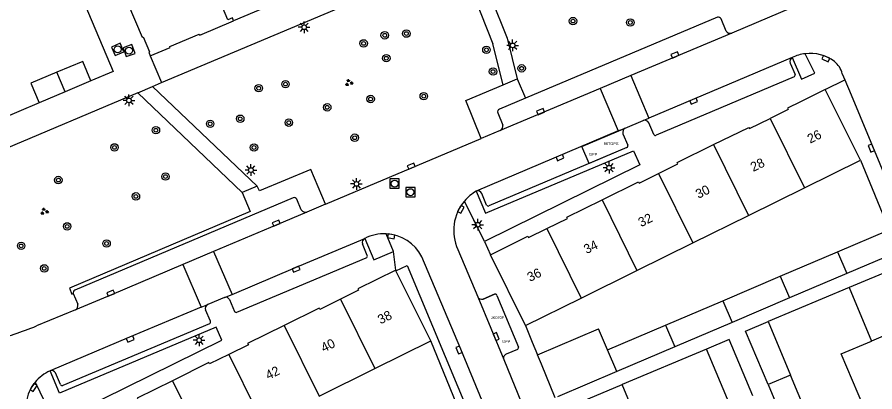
# Model space of a CAD drawing. Extents: x 132994 to 136000, y 393499 to 395512.
# Drawn here: x 134518.8 to 134610.8, y 394855.2 to 394895.3 of the extents above; entities that cross this region are included whole.
import ezdxf

# ---------------------------------------------------------------- set-up
doc = ezdxf.new("R2010")
doc.units = 0
for name, color, linetype in [('bp-anno-kenteken', 7, 'Continuous'), ('bp-grn-parkeervak', 7, 'Continuous'), ('gg-afsc-muur', 7, 'Continuous'), ('gg-anno-huisnummerreeks BGT', 7, 'Continuous'), ('gg-bbg-bijgebouw', 7, 'Continuous'), ('gg-bbg-gedigitaliseerde bebouwing', 7, 'Continuous'), ('gg-bbg-gedigitaliseerde bijgebouw', 7, 'Continuous'), ('gg-bbg-hoofdgebouw', 7, 'Continuous'), ('gg-bbg-tussenscheiding', 7, 'Continuous'), ('gg-knt-verharding', 7, 'Continuous'), ('gg-knt-verharding nz', 7, 'Continuous'), ('gt-grn-weggrens', 7, 'Continuous'), ('gt-symb-boom', 7, 'Continuous'), ('gt-symb-groenvak', 7, 'Continuous'), ('gt-symb-kolk', 7, 'Continuous'), ('gt-symb-lichtmast', 7, 'Continuous'), ('gt-symb-rioolschacht', 7, 'Continuous'), ('kenmerkpunt gehandicapten parkeerplaats', 7, 'Continuous')]:
    doc.layers.add(name, color=color, linetype=linetype)

# ---------------------------------------------------------------- blocks, each defined once
blk = doc.blocks.new('gt0-GRVAK')
at = {"layer": 'gt-symb-groenvak'}
for p, q in [((-0.11, 0.189), (-0.228, 0.24)), ((-0.182, 0.153), (0.088, 0.153)), ((-0.091, 0.211), (-0.156, 0.322)), ((-0.047, 0.214), (-0.047, 0.393)), ((-0.004, 0.211), (0.061, 0.322)), ((0.015, 0.189), (0.133, 0.24)), ((0.262, -0.052), (0.197, 0.059)), ((0.305, -0.049), (0.305, 0.13)), ((0.349, -0.052), (0.414, 0.059)), ((-0.245, -0.228), (-0.363, -0.177)), ((-0.318, -0.264), (-0.047, -0.264)), ((-0.226, -0.206), (-0.291, -0.095)), ((-0.183, -0.203), (-0.183, -0.024)), ((-0.139, -0.206), (-0.074, -0.095)), ((-0.12, -0.228), (-0.002, -0.177)), ((0.243, -0.074), (0.125, -0.023)), ((0.17, -0.11), (0.441, -0.11)), ((0.368, -0.074), (0.486, -0.023))]:
    blk.add_line(p, q, dxfattribs=at)
blk = doc.blocks.new('gt0-BOOM')
at = {"layer": 'gt-symb-boom'}
for radius in [0.4, 0.2]:
    blk.add_circle((0, 0), radius, dxfattribs=at)
blk = doc.blocks.new('gt0-LMAST')
at = {"layer": 'gt-symb-lichtmast'}
for p, q in [((-0.182, 0.173), (-0.447, 0.438)), ((-0.005, 0.246), (-0.005, 0.621)), ((0.172, 0.173), (0.437, 0.438)), ((-0.255, -0.004), (-0.63, -0.004)), ((-0.182, -0.181), (-0.447, -0.446)), ((-0.005, -0.254), (-0.005, -0.629)), ((0.437, -0.446), (0.172, -0.181)), ((0.245, -0.004), (0.62, -0.004))]:
    blk.add_line(p, q, dxfattribs=at)
blk.add_circle((-0.005, -0.004), 0.25, dxfattribs=at)
blk = doc.blocks.new('gt0-KOLK')
at = {"layer": 'gt-symb-kolk'}
blk.add_lwpolyline([(0, 0), (0.375, 0), (0.375, 0.4), (-0.375, 0.4), (-0.375, 0), (0, 0)], dxfattribs=at)
blk = doc.blocks.new('gt0-RS')
at = {"layer": 'gt-symb-rioolschacht'}
blk.add_lwpolyline([(-0.5, -0.5), (0.5, -0.5), (0.5, 0.5), (-0.5, 0.5)], close=True, dxfattribs=at)
blk.add_circle((0, 0), 0.375, dxfattribs=at)

msp = doc.modelspace()

# ---------------------------------------------------------------- linework, layer by layer
at = {"layer": 'bp-grn-parkeervak'}
for p, q in [((134583.791, 394882.836), (134584.297, 394881.632)), ((134570.013, 394865.631), (134568.781, 394865.113)), ((134568.213, 394865.35), (134570.996, 394858.613)), ((134570.268, 394865.508), (134572.571, 394859.947)), ((134572.473, 394859.71), (134571.27, 394859.187))]:
    msp.add_line(p, q, dxfattribs=at)
msp.add_lwpolyline([(134584.207, 394881.374), (134580.148, 394879.655), (134579.373, 394881.487), (134584.013, 394883.456)], dxfattribs=at)
for centre, radius, start, end in [((134584.334, 394882.991), 0.565, 124.62752, 195.9712), ((134584.15, 394881.539), 0.174, 289.11877, 32.41988), ((134570.097, 394865.48), 0.173, 9.33359, 119.16546), ((134568.632, 394865.554), 0.466, 205.99309, 288.70989), ((134571.393, 394858.776), 0.429, 106.68041, 202.28446), ((134572.388, 394859.884), 0.194, 296.09446, 18.97514)]:
    msp.add_arc(centre, radius, start, end, dxfattribs=at)
at = {"layer": 'gg-afsc-muur'}
for p, q in [((134554.199, 394900.086), (134542.033, 394894.961)), ((134521.176, 394886.154), (134516.803, 394884.317)), ((134609.25, 394880), (134612.34, 394872.53)), ((134608.027, 394866.341), (134599.361, 394862.69)), ((134573.34, 394862.27), (134574.064, 394860.506)), ((134566.67, 394852.138), (134563.18, 394860.63)), ((134574.064, 394860.506), (134574.627, 394859.133)), ((134592.742, 394859.741), (134583.71, 394855.955))]:
    msp.add_line(p, q, dxfattribs=at)
msp.add_lwpolyline([(134523.848, 394902.051), (134529.133, 394889.527), (134526.734, 394888.505)], dxfattribs=at)
at = {"layer": 'gg-bbg-bijgebouw'}
for p, q in [((134526.734, 394888.505), (134523.971, 394887.336)), ((134523.971, 394887.336), (134521.176, 394886.154)), ((134574.627, 394859.133), (134581.153, 394861.93)), ((134575.041, 394858.115), (134574.627, 394859.133)), ((134576.508, 394854.512), (134575.041, 394858.115))]:
    msp.add_line(p, q, dxfattribs=at)
for points in [[(134526.734, 394888.505), (134525.855, 394890.601), (134523.083, 394889.439)], [(134523.083, 394889.439), (134520.29, 394888.268), (134521.176, 394886.154)]]:
    msp.add_lwpolyline(points, dxfattribs=at)
at = {"layer": 'gg-bbg-gedigitaliseerde bebouwing'}
for p, q in [((134603.246, 394877.036), (134609.25, 394880)), ((134597.261, 394874.081), (134603.246, 394877.036)), ((134591.276, 394871.126), (134597.261, 394874.081)), ((134585.291, 394868.171), (134591.276, 394871.126)), ((134613.87, 394868.8), (134608.027, 394866.341)), ((134579.306, 394865.216), (134585.291, 394868.171)), ((134608.027, 394866.341), (134610.44, 394860.61)), ((134573.34, 394862.27), (134579.306, 394865.216)), ((134557.189, 394857.663), (134563.18, 394860.63)), ((134551.204, 394854.699), (134557.189, 394857.663)), ((134586.246, 394849.905), (134583.71, 394855.955))]:
    msp.add_line(p, q, dxfattribs=at)
msp.add_lwpolyline([(134612.852, 394854.88), (134609.599, 394853.509), (134607.186, 394859.24), (134610.44, 394860.61)], dxfattribs=at)
at = {"layer": 'gg-bbg-gedigitaliseerde bijgebouw'}
for p, q in [((134606.802, 394870.171), (134612.34, 394872.53)), ((134600.652, 394867.55), (134606.802, 394870.171)), ((134613.3, 394870.2), (134607.791, 394867.851)), ((134594.502, 394864.929), (134600.652, 394867.55)), ((134607.791, 394867.851), (134601.641, 394865.229)), ((134588.352, 394862.309), (134594.502, 394864.929)), ((134601.641, 394865.229), (134595.492, 394862.607)), ((134582.122, 394859.655), (134581.153, 394861.93)), ((134582.122, 394859.655), (134588.352, 394862.309)), ((134595.492, 394862.607), (134589.342, 394859.985)), ((134599.361, 394862.69), (134601.764, 394856.957)), ((134589.342, 394859.985), (134583.114, 394857.329)), ((134595.278, 394853.692), (134592.742, 394859.741)), ((134583.114, 394857.329), (134576.765, 394854.622)), ((134604.168, 394851.223), (134601.764, 394856.957)), ((134599.344, 394855.938), (134601.747, 394850.207))]:
    msp.add_line(p, q, dxfattribs=at)
for points in [[(134599.344, 394855.938), (134596.939, 394861.675), (134599.361, 394862.69)], [(134597.724, 394854.722), (134595.19, 394860.767), (134592.742, 394859.741)]]:
    msp.add_lwpolyline(points, dxfattribs=at)
at = {"layer": 'gg-bbg-hoofdgebouw'}
for p, q in [((134605.48, 394887.59), (134602.809, 394886.268)), ((134609.25, 394880), (134605.48, 394887.59)), ((134573.34, 394862.27), (134569.57, 394869.86)), ((134559.449, 394868.152), (134559.42, 394868.21)), ((134560.585, 394865.861), (134559.449, 394868.152)), ((134563.18, 394860.63), (134560.585, 394865.861)), ((134577.337, 394853.267), (134583.71, 394855.955))]:
    msp.add_line(p, q, dxfattribs=at)
for points in [[(134542.033, 394894.961), (134541.902, 394895.275), (134541.413, 394895.07), (134539.982, 394898.482), (134546.556, 394901.25)], [(134529.885, 394898.771), (134532.236, 394893.207), (134532.337, 394893.25), (134533.015, 394891.629), (134532.933, 394891.592), (134533.101, 394891.199)], [(134533.101, 394891.199), (134535.247, 394892.09), (134535.205, 394892.193), (134538.357, 394893.53), (134538.4, 394893.429), (134542.033, 394894.961)], [(134602.809, 394886.268), (134601.44, 394885.59), (134601.51, 394885.45), (134599.568, 394884.486)], [(134593.513, 394881.674), (134597.29, 394883.53), (134597.36, 394883.39), (134599.568, 394884.486)], [(134587.597, 394878.579), (134589.67, 394879.61), (134589.6, 394879.75), (134593.513, 394881.674)], [(134581.543, 394875.764), (134585.44, 394877.69), (134585.51, 394877.54), (134587.597, 394878.579)], [(134575.63, 394872.663), (134577.84, 394873.75), (134577.77, 394873.9), (134581.543, 394875.764)], [(134569.57, 394869.86), (134573.6, 394871.85), (134573.67, 394871.7), (134575.63, 394872.663)], [(134559.42, 394868.21), (134555.37, 394866.21), (134555.44, 394866.07), (134553.503, 394865.109)], [(134553.503, 394865.109), (134551.29, 394864.01), (134551.22, 394864.15), (134547.449, 394862.284)], [(134547.449, 394862.284), (134543.54, 394860.35), (134543.62, 394860.21), (134541.533, 394859.181)], [(134541.533, 394859.181), (134539.46, 394858.16), (134539.39, 394858.3), (134535.479, 394856.357)], [(134535.479, 394856.357), (134531.7, 394854.48), (134531.77, 394854.34), (134529.565, 394853.251)]]:
    msp.add_lwpolyline(points, dxfattribs=at)
at = {"layer": 'gg-bbg-tussenscheiding'}
for p, q in [((134523.971, 394887.336), (134523.083, 394889.439)), ((134599.568, 394884.486), (134603.246, 394877.036)), ((134593.513, 394881.674), (134597.261, 394874.081)), ((134587.597, 394878.579), (134591.276, 394871.126)), ((134581.543, 394875.764), (134585.291, 394868.171)), ((134575.63, 394872.663), (134579.306, 394865.216)), ((134606.802, 394870.171), (134607.791, 394867.851)), ((134600.652, 394867.55), (134601.641, 394865.229)), ((134553.503, 394865.109), (134557.189, 394857.663)), ((134594.502, 394864.929), (134595.492, 394862.607)), ((134616.282, 394863.07), (134610.44, 394860.61)), ((134547.449, 394862.284), (134551.204, 394854.699)), ((134588.352, 394862.309), (134589.342, 394859.985)), ((134541.533, 394859.181), (134545.219, 394851.735)), ((134583.114, 394857.329), (134582.122, 394859.655)), ((134535.479, 394856.357), (134539.234, 394848.771)), ((134601.764, 394856.957), (134599.344, 394855.938))]:
    msp.add_line(p, q, dxfattribs=at)
at = {"layer": 'gg-knt-verharding'}
for p, q in [((134567.643, 394902.383), (134571.372, 394893.108)), ((134534.311, 394888.33), (134566.169, 394901.764)), ((134566.169, 394901.764), (134569.83, 394892.495)), ((134605.457, 394897.895), (134595.452, 394893.648)), ((134593.934, 394895.332), (134573.329, 394886.657)), ((134594.858, 394893.863), (134594.311, 394895.169)), ((134570.934, 394888.093), (134569.83, 394892.495)), ((134571.372, 394893.108), (134572.46, 394888.722)), ((134601.721, 394890.416), (134602.238, 394889.195)), ((134572.46, 394888.722), (134573.329, 394886.657)), ((134584.615, 394889.076), (134581.331, 394887.69)), ((134584.615, 394889.076), (134586.56, 394884.53)), ((134602.131, 394888.95), (134587.349, 394882.68)), ((134607.309, 394889.286), (134607.584, 394888.632)), ((134607.584, 394888.632), (134608.269, 394887.007)), ((134531.776, 394887.239), (134533.342, 394887.922)), ((134533.342, 394887.922), (134534.311, 394888.33)), ((134544.568, 394877.226), (134533.342, 394887.922)), ((134581.331, 394887.69), (134583.26, 394883.138)), ((134531.776, 394887.239), (134502.898, 394875.063)), ((134531.776, 394887.239), (134542.968, 394876.527)), ((134573.329, 394886.657), (134570.535, 394885.481)), ((134570.373, 394885.093), (134570.889, 394883.778)), ((134584.013, 394883.456), (134585.952, 394884.274)), ((134585.952, 394884.274), (134586.56, 394884.53)), ((134587.095, 394882.779), (134586.55, 394883.999)), ((134570.635, 394883.189), (134568.569, 394882.317)), ((134583.26, 394883.138), (134584.013, 394883.456)), ((134551.882, 394875.274), (134568.569, 394882.317)), ((134583.791, 394882.836), (134584.297, 394881.632)), ((134584.207, 394881.374), (134569.417, 394875.111)), ((134548.422, 394875.974), (134525.003, 394866.056)), ((134549.298, 394874.671), (134548.816, 394875.821)), ((134569.172, 394875.187), (134568.642, 394876.441)), ((134551.882, 394875.274), (134549.885, 394874.431)), ((134568.94, 394871.293), (134566.791, 394875.626)), ((134559.186, 394870.202), (134558.394, 394872.11)), ((134539.876, 394870.222), (134536.597, 394868.828)), ((134539.876, 394870.222), (134541.872, 394865.609)), ((134556.369, 394869.791), (134555.862, 394871.032)), ((134566.091, 394870.44), (134568.213, 394865.35)), ((134542.394, 394863.699), (134556.26, 394869.546)), ((134536.597, 394868.828), (134538.575, 394864.231)), ((134524.843, 394865.692), (134525.317, 394864.56)), ((134541.077, 394865.28), (134541.872, 394865.609)), ((134568.781, 394865.113), (134570.013, 394865.631)), ((134541.077, 394865.28), (134539.256, 394864.525)), ((134541.59, 394865.066), (134542.142, 394863.789)), ((134570.268, 394865.508), (134572.571, 394859.947)), ((134525.069, 394863.974), (134520.893, 394862.227)), ((134538.575, 394864.231), (134539.256, 394864.525)), ((134539.553, 394862.729), (134539.032, 394863.943)), ((134539.457, 394862.466), (134523.74, 394855.839)), ((134572.473, 394859.71), (134571.27, 394859.187)), ((134570.996, 394858.613), (134573.705, 394852.063)), ((134523.466, 394855.936), (134522.934, 394857.182)), ((134520.747, 394856.189), (134522.869, 394851.856))]:
    msp.add_line(p, q, dxfattribs=at)
for points in [[(134601.947, 394891.02), (134602.943, 394888.712), (134604.35, 394889.341), (134603.329, 394891.428)], [(134568.569, 394882.317), (134566.925, 394886.412), (134570.934, 394888.093)], [(134608.269, 394887.007), (134616.51, 394867.126), (134626.192, 394844.307), (134641.866, 394812.51)], [(134568.064, 394876.682), (134569.053, 394874.315), (134584.909, 394881.012), (134585.581, 394879.514), (134568.94, 394871.293)], [(134551.882, 394875.274), (134550.327, 394878.991), (134544.818, 394876.706), (134544.568, 394877.226)], [(134542.968, 394876.527), (134543.83, 394874.487), (134524.431, 394866.271), (134524.693, 394865.631), (134524.843, 394865.692)], [(134556.095, 394871.612), (134557.077, 394869.302), (134559.186, 394870.202)], [(134570.727, 394849.248), (134566.389, 394859.723), (134562.209, 394869.648)], [(134559.449, 394868.152), (134560.663, 394868.724), (134567.429, 394852.45), (134566.67, 394852.138)], [(134522.869, 394851.856), (134540.782, 394860.702), (134540.168, 394862.094), (134523.364, 394855.019), (134522.36, 394857.405)]]:
    msp.add_lwpolyline(points, dxfattribs=at)
for centre, radius, start, end in [((134594.007, 394894.984), 0.356, 31.36115, 101.87533), ((134595.275, 394894.088), 0.474, 208.3624, 291.84186), ((134603.865, 394887.068), 4.393, 97.00897, 115.88679), ((134603.858, 394887.091), 4.369, 53.34208, 96.94975), ((134602.177, 394890.59), 0.488, 118.11975, 200.85134), ((134604.903, 394888.664), 2.485, 14.49623, 51.02726), ((134602.038, 394889.136), 0.208, 296.45898, 16.35589), ((134570.643, 394885.208), 0.293, 111.55477, 203.12165), ((134586.069, 394883.741), 0.545, 28.19674, 102.41105), ((134570.433, 394883.626), 0.481, 294.87941, 18.46537), ((134584.334, 394882.991), 0.565, 124.62752, 195.9712), ((134587.264, 394882.836), 0.178, 198.79554, 298.61639), ((134584.15, 394881.539), 0.174, 289.11877, 32.41988), ((134570.463, 394872.494), 4.826, 119.81055, 139.54334), ((134568.226, 394876.256), 0.455, 23.93777, 110.79435), ((134548.535, 394875.68), 0.314, 26.54969, 111.00545), ((134570.466, 394872.49), 4.831, 139.51925, 205.10624), ((134569.334, 394875.277), 0.186, 209.09447, 296.43733), ((134549.751, 394874.941), 0.528, 210.83352, 284.69124), ((134558.17, 394867.588), 4.528, 87.16577, 117.27892), ((134558.174, 394867.582), 4.533, 27.11213, 87.21574), ((134556.287, 394871.198), 0.456, 114.84565, 201.38132), ((134556.194, 394869.722), 0.188, 290.53274, 21.49889), ((134525.132, 394865.782), 0.303, 115.21547, 197.32775), ((134570.097, 394865.48), 0.173, 9.33359, 119.16546), ((134541.211, 394864.879), 0.423, 26.25455, 108.45815), ((134568.632, 394865.554), 0.466, 205.99309, 288.70989), ((134524.887, 394864.396), 0.46, 293.30239, 20.82065), ((134539.44, 394864.12), 0.445, 114.44403, 203.45456), ((134542.312, 394863.867), 0.187, 204.70204, 295.99031), ((134503.631, 394905.452), 46.544, 285.55294, 291.76926), ((134539.312, 394862.668), 0.249, 305.68585, 14.20806), ((134571.393, 394858.776), 0.429, 106.68041, 202.28446), ((134572.388, 394859.884), 0.194, 296.09446, 18.97514), ((134524.07, 394853.459), 4.3, 113.42682, 140.59662), ((134522.529, 394856.989), 0.449, 25.44114, 112.09639), ((134524.06, 394853.472), 4.285, 140.64182, 204.11178), ((134523.663, 394856.056), 0.23, 211.32092, 289.68967)]:
    msp.add_arc(centre, radius, start, end, dxfattribs=at)
at = {"layer": 'gg-knt-verharding nz'}
for p, q in [((134595.452, 394893.648), (134584.615, 394889.076)), ((134601.947, 394891.02), (134586.56, 394884.53)), ((134570.934, 394888.093), (134572.46, 394888.722)), ((134581.331, 394887.69), (134570.635, 394883.189)), ((134583.26, 394883.138), (134568.064, 394876.682)), ((134544.568, 394877.226), (134542.968, 394876.527)), ((134568.213, 394865.35), (134570.996, 394858.613))]:
    msp.add_line(p, q, dxfattribs=at)
for points in [[(134549.885, 394874.431), (134546.688, 394873.069), (134539.876, 394870.222)], [(134541.872, 394865.609), (134548.66, 394868.51), (134556.095, 394871.612)], [(134536.597, 394868.828), (134528.944, 394865.555), (134525.069, 394863.974)], [(134538.575, 394864.231), (134530.869, 394861.014), (134522.36, 394857.405)]]:
    msp.add_lwpolyline(points, dxfattribs=at)
at = {"layer": 'gt-grn-weggrens'}
for p, q in [((134533.101, 394891.199), (134534.311, 394888.33)), ((134605.48, 394887.59), (134607.584, 394888.632)), ((134568.94, 394871.293), (134569.57, 394869.86)), ((134559.42, 394868.21), (134559.186, 394870.202))]:
    msp.add_line(p, q, dxfattribs=at)

# ---------------------------------------------------------------- block references
at = {"layer": 'gt-symb-boom'}
for p in [(134578.43, 394894.929), (134584.574, 394894.777), (134558.241, 394893.404), (134560.564, 394893.585), (134555.978, 394892.531), (134569.145, 394891.841), (134558.412, 394890.944), (134569.856, 394889.513), (134572.926, 394889.858), (134547.599, 394888.166), (134544.729, 394887.728), (134556.729, 394886.567), (134562.428, 394886.875), (134552.08, 394885.676), (134542.748, 394884.45), (134539.524, 394883.905), (134547.955, 394884.035), (134533.706, 394883.223), (134555.022, 394882.417), (134529.26, 394881.378), (134544.224, 394881.365), (134534.735, 394878.252), (134523.244, 394877.878), (134531.561, 394876.124), (134524.187, 394872.904), (134519.251, 394870.816), (134528.415, 394871.073), (134521.733, 394868.399)]:
    msp.add_blockref('gt0-BOOM', p, dxfattribs=at)
at = {"layer": 'gt-symb-groenvak'}
for p in [(134554.394, 394888.314), (134521.731, 394874.515)]:
    msp.add_blockref('gt0-GRVAK', p, dxfattribs=at)
at = {"layer": 'gt-symb-kolk'}
for p, rotation in [((134589.437, 394891.11), 22.87436220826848), ((134605.618, 394891.09), 156.12108984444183), ((134591.291, 394886.525), -157.13307301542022), ((134575.027, 394885.029), 22.884934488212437), ((134610.603, 394881.379), 112.5141126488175), ((134576.96, 394880.467), -156.94869908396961), ((134561.165, 394879.19), 22.89236887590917), ((134566.241, 394874.835), -118.9981705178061), ((134546.688, 394873.069), 23.094747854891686), ((134558.964, 394872.046), 169.9578935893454), ((134548.66, 394868.51), -156.85438655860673), ((134528.944, 394865.555), 23.156205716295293), ((134530.869, 394861.014), -157.017586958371), ((134570.003, 394861.016), -67.5527065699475), ((134566.389, 394859.723), 112.8414833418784), ((134520.417, 394855.727), -121.98656433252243)]:
    msp.add_blockref('gt0-KOLK', p, dxfattribs=dict(at, rotation=rotation))
at = {"layer": 'gt-symb-lichtmast'}
for p in [(134549.607, 394894.27), (134571.96, 394892.321), (134530.821, 394886.426), (134543.893, 394878.946), (134582.306, 394879.206), (134555.218, 394877.462), (134568.22, 394873.092), (134538.348, 394860.698)]:
    msp.add_blockref('gt0-LMAST', p, dxfattribs=at)
at = {"layer": 'gt-symb-rioolschacht'}
for p, rotation in [((134529.6, 394891.887), 23.822899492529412), ((134530.825, 394891.759), -160.00710602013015)]:
    msp.add_blockref('gt0-RS', p, dxfattribs=dict(at, rotation=rotation))
for p in [(134559.306, 394877.491), (134560.995, 394876.576)]:
    msp.add_blockref('gt0-RS', p, dxfattribs=at)

# ---------------------------------------------------------------- texts
at = {"layer": 'bp-anno-kenteken'}
for s, p in [('98TGPS', (134581.721, 394881.628)), ('JK070F', (134569.616, 394862.964))]:
    msp.add_text(s, height=0.3, dxfattribs=at).set_placement(p)
at = {"layer": 'gg-anno-huisnummerreeks BGT'}
for s, rotation, p in [('26', 26.4, (134603.859, 394881.766)), ('28', 26.2, (134597.762, 394878.747)), ('30', 26.2, (134591.879, 394875.855)), ('32', 26.3, (134585.732, 394872.815)), ('34', 26.3, (134579.884, 394869.926)), ('36', 26.3, (134573.817, 394866.939)), ('38', 26.3, (134557.791, 394862.388)), ('40', 26.4, (134551.707, 394859.37)), ('42', 26.3, (134545.762, 394856.43))]:
    msp.add_text(s, height=1, rotation=rotation, dxfattribs=at).set_placement(p)
at = {"layer": 'kenmerkpunt gehandicapten parkeerplaats'}
for p in [(134580.143, 394880.475), (134570.826, 394860.4)]:
    msp.add_text('GPP', height=0.3, dxfattribs=at).set_placement(p)

doc.saveas('drawing.dxf')
